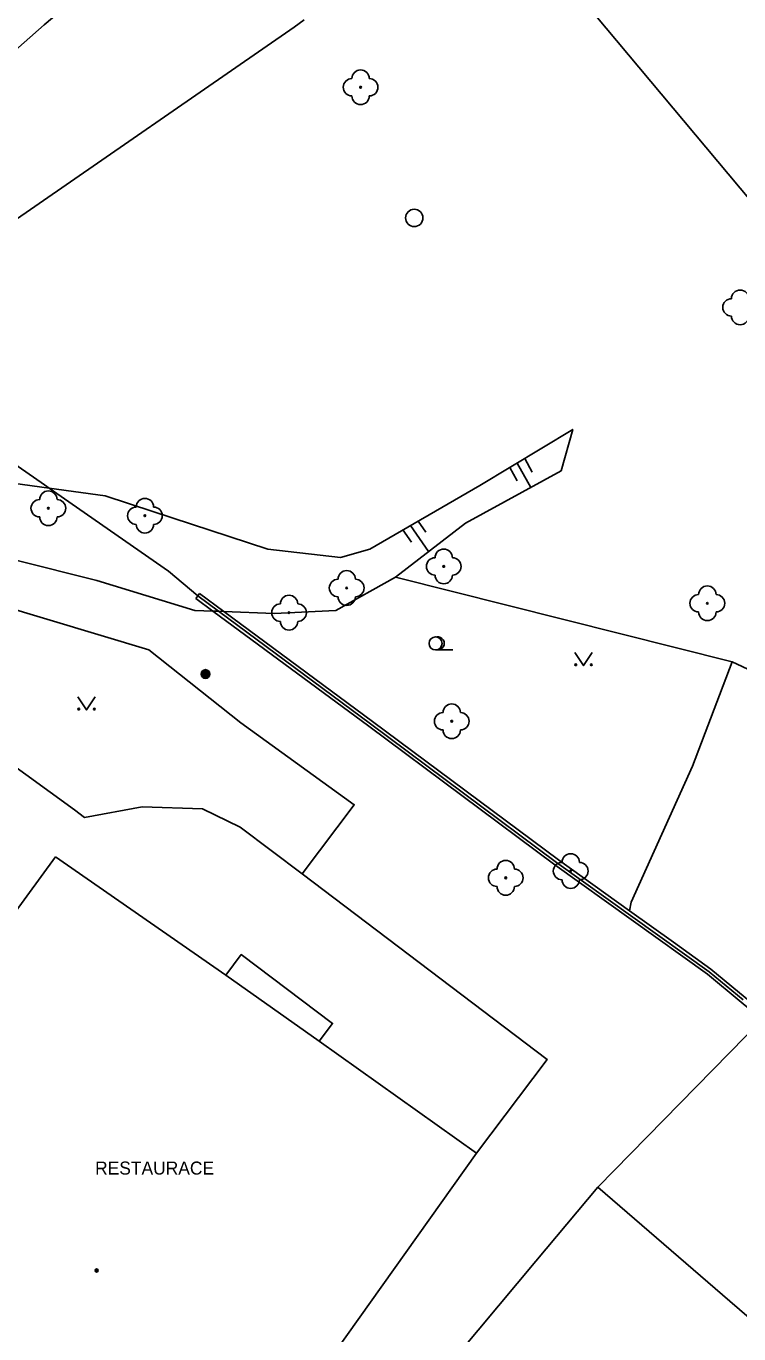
# Model space of a CAD drawing. Extents: x -600391 to -599491, y -1160176 to -1159402.
# Drawn here: x -599836.2 to -599795.1, y -1159894.2 to -1159818.9 of the extents above; entities that cross this region are included whole.
import ezdxf

# ---------------------------------------------------------------- set-up
doc = ezdxf.new("R2010")
doc.units = 0
for name, color, linetype in [('Level 11', 7, 'Continuous'), ('Level 14', 7, 'Continuous'), ('Level 15', 7, 'Continuous'), ('Level 21', 7, 'Continuous'), ('Level 22', 7, 'Continuous'), ('Level 25', 7, 'Continuous'), ('Level 27', 7, 'Continuous'), ('Level 36', 7, 'Continuous'), ('Level 39', 7, 'Continuous'), ('Level 41', 7, 'Continuous'), ('Level 5', 7, 'Continuous'), ('Level 51', 7, 'Continuous'), ('Level 7', 7, 'Continuous')]:
    doc.layers.add(name, color=color, linetype=linetype)

msp = doc.modelspace()

# ---------------------------------------------------------------- linework, layer by layer
at = {"layer": 'Level 11'}
for points in [[(-599804.04, -1159817.47), (-599789.44, -1159805.51), (-599769.22, -1159829.91), (-599783.57, -1159841.92), (-599804.04, -1159817.47)], [(-599865.24, -1159838.25), (-599861.66, -1159836.02), (-599859.95, -1159835.07), (-599858.11, -1159834.54), (-599856.5, -1159834.18), (-599854.92, -1159833.95), (-599853.44, -1159833.59), (-599851.47, -1159833.01), (-599849.04, -1159831.89), (-599847.29, -1159830.99), (-599845.36, -1159829.42), (-599842.98, -1159826.9), (-599841.05, -1159824.61), (-599839.75, -1159822.86), (-599837.95, -1159821.29), (-599835.12, -1159818.82), (-599831.62, -1159815.86), (-599824.79, -1159810.57)], [(-599860.51, -1159842.23), (-599850.29, -1159845.36), (-599840.76, -1159848.43), (-599836.76, -1159849.62), (-599832.08, -1159850.8)], [(-599826.44, -1159852.52), (-599832.08, -1159850.8)], [(-599837.73, -1159852.19), (-599829.1, -1159854.78)], [(-599825.4, -1159852.56), (-599826.44, -1159852.52)], [(-599829.1, -1159854.78), (-599823.8, -1159858.99), (-599817.26, -1159863.7), (-599820.27, -1159867.69)], [(-599840.63, -1159858.74), (-599840.18, -1159859.06), (-599833.38, -1159863.99)], [(-599833.38, -1159863.99), (-599832.79, -1159864.44)], [(-599824.66, -1159873.51), (-599823.77, -1159872.33), (-599818.51, -1159876.29), (-599819.29, -1159877.32)]]:
    msp.add_lwpolyline(points, dxfattribs=at)
at = {"layer": 'Level 14'}
for points in [[(-599805.35, -1159844.49), (-599804.68, -1159842.1), (-599810.03, -1159845.34)], [(-599841.83, -1159844.53), (-599834.83, -1159845.49)], [(-599814.89, -1159850.61), (-599810.86, -1159847.49), (-599805.35, -1159844.49)], [(-599810.03, -1159845.34), (-599816.37, -1159848.99), (-599818.05, -1159849.47), (-599822.25, -1159848.99), (-599828.86, -1159846.83)], [(-599834.83, -1159845.49), (-599831.6, -1159845.93)], [(-599831.6, -1159845.93), (-599828.86, -1159846.83)], [(-599825.09, -1159852.57), (-599825.4, -1159852.56)], [(-599824.77, -1159852.58), (-599825.09, -1159852.57)]]:
    msp.add_lwpolyline(points, dxfattribs=at)
at = {"layer": 'Level 15'}
for points in [[(-599807.45, -1159843.78), (-599807.01, -1159844.57)], [(-599808.31, -1159844.3), (-599807.88, -1159845.06)], [(-599807.88, -1159844.04), (-599807.1, -1159845.44)], [(-599814.03, -1159847.64), (-599812.98, -1159849.13)], [(-599813.59, -1159847.39), (-599813.15, -1159848.01)], [(-599814.46, -1159847.89), (-599813.97, -1159848.59)]]:
    msp.add_lwpolyline(points, dxfattribs=at)
at = {"layer": 'Level 21'}
for points in [[(-599821.88, -1159852.69), (-599818.32, -1159852.53), (-599814.89, -1159850.61)], [(-599795.51, -1159855.47), (-599814.89, -1159850.61)], [(-599821.88, -1159852.69), (-599824.77, -1159852.58)], [(-599795.51, -1159855.47), (-599797.79, -1159861.48), (-599801.31, -1159869.32), (-599801.42, -1159869.81)], [(-599779.66, -1159862.28), (-599784.37, -1159860.73), (-599789.22, -1159858.42), (-599795.51, -1159855.47)]]:
    msp.add_lwpolyline(points, dxfattribs=at)
at = {"layer": 'Level 22'}
for centre in [(-599816.9, -1159822.41), (-599834.88, -1159846.64), (-599829.32, -1159847.07), (-599812.11, -1159849.99), (-599817.7, -1159851.23), (-599796.93, -1159852.11), (-599821.02, -1159852.65), (-599811.65, -1159858.9), (-599808.54, -1159867.91), (-599804.8, -1159867.52)]:
    msp.add_circle(centre, 0.05, dxfattribs=at)
for centre, start, end in [((-599817.4, -1159822.41), 90, 270), ((-599816.9, -1159821.91), 0, 180), ((-599816.4, -1159822.41), 270, 90), ((-599816.9, -1159822.91), 180, 0), ((-599795.04, -1159834.58), 0, 180), ((-599795.54, -1159835.08), 90, 270), ((-599795.04, -1159835.58), 180, 0), ((-599835.38, -1159846.64), 90, 270), ((-599834.88, -1159846.14), 0, 180), ((-599834.38, -1159846.64), 270, 90), ((-599829.32, -1159846.57), 0, 180), ((-599829.82, -1159847.07), 90, 270), ((-599828.82, -1159847.07), 270, 90), ((-599834.88, -1159847.14), 180, 0), ((-599829.32, -1159847.57), 180, 0), ((-599812.11, -1159849.49), 0, 180), ((-599812.61, -1159849.99), 90, 270), ((-599811.61, -1159849.99), 270, 90), ((-599817.7, -1159850.73), 0, 180), ((-599812.11, -1159850.49), 180, 0), ((-599818.2, -1159851.23), 90, 270), ((-599817.2, -1159851.23), 270, 90), ((-599796.93, -1159851.61), 0, 180), ((-599821.52, -1159852.65), 90, 270), ((-599821.02, -1159852.15), 0, 180), ((-599820.52, -1159852.65), 270, 90), ((-599817.7, -1159851.73), 180, 0), ((-599797.43, -1159852.11), 90, 270), ((-599796.43, -1159852.11), 270, 90), ((-599796.93, -1159852.61), 180, 0), ((-599821.02, -1159853.15), 180, 0), ((-599811.65, -1159858.4), 0, 180), ((-599812.15, -1159858.9), 90, 270), ((-599811.15, -1159858.9), 270, 90), ((-599811.65, -1159859.4), 180, 0), ((-599808.54, -1159867.41), 0, 180), ((-599805.3, -1159867.52), 90, 270), ((-599804.8, -1159867.02), 0, 180), ((-599804.3, -1159867.52), 270, 90), ((-599809.04, -1159867.91), 90, 270), ((-599808.04, -1159867.91), 270, 90), ((-599808.54, -1159868.41), 180, 0), ((-599804.8, -1159868.02), 180, 0)]:
    msp.add_arc(centre, 0.5, start, end, dxfattribs=at)
at = {"layer": 'Level 25'}
for radius in [0.25, 0.2, 0.15, 0.1, 0.05]:
    msp.add_circle((-599825.83, -1159856.18), radius, dxfattribs=at)
at = {"layer": 'Level 27'}
msp.add_circle((-599813.81, -1159829.93), 0.5, dxfattribs=at)
at = {"layer": 'Level 36'}
msp.add_line((-599812.58, -1159854.795), (-599811.58, -1159854.795), dxfattribs=at)
for points in [[(-599804.56, -1159854.95), (-599804.06, -1159855.7), (-599803.56, -1159854.95)], [(-599833.18, -1159857.5), (-599832.68, -1159858.25), (-599832.18, -1159857.5)]]:
    msp.add_lwpolyline(points, dxfattribs=at)
for centre, radius in [((-599812.58, -1159854.42), 0.375), ((-599804.51, -1159855.65), 0.05), ((-599803.611, -1159855.65), 0.05), ((-599833.13, -1159858.2), 0.05), ((-599832.231, -1159858.2), 0.05)]:
    msp.add_circle(centre, radius, dxfattribs=at)
msp.add_arc((-599812.455, -1159854.42), 0.375, 260.40593, 99.59407, dxfattribs=at)
at = {"layer": 'Level 39'}
for radius in [0.09, 0.0398]:
    msp.add_circle((-599832.1, -1159890.51), radius, dxfattribs=at)
at = {"layer": 'Level 5'}
for points in [[(-599848.99, -1159886.57), (-599834.47, -1159866.71)], [(-599834.47, -1159866.71), (-599824.66, -1159873.51)], [(-599824.66, -1159873.51), (-599819.29, -1159877.32)], [(-599819.29, -1159877.32), (-599810.23, -1159883.76)], [(-599810.23, -1159883.76), (-599824.46, -1159903.77)]]:
    msp.add_lwpolyline(points, dxfattribs=at)
at = {"layer": 'Level 51'}
for points in [[(-599803.24, -1159885.72), (-599793.77, -1159876.07)], [(-599806.8, -1159889.97), (-599803.24, -1159885.72)], [(-599713.49, -1159963.12), (-599721.48, -1159956.34), (-599756.81, -1159925.79), (-599803.24, -1159885.72)]]:
    msp.add_lwpolyline(points, dxfattribs=at)
at = {"layer": 'Level 7'}
for points in [[(-599837.22, -1159830.34), (-599820.73, -1159818.95)], [(-599820.73, -1159818.95), (-599820.14, -1159818.54)], [(-599834.83, -1159845.49), (-599835.1, -1159845.3), (-599846.98, -1159837.04), (-599840.87, -1159832.88)], [(-599826.28, -1159851.69), (-599827.97, -1159850.26), (-599834.83, -1159845.49)], [(-599826.28, -1159851.69), (-599826.38, -1159851.83)], [(-599826.38, -1159851.83), (-599825.4, -1159852.56)], [(-599826.17, -1159851.55), (-599826.28, -1159851.69)], [(-599826.28, -1159851.69), (-599825.09, -1159852.57)], [(-599826.17, -1159851.55), (-599824.77, -1159852.58)], [(-599825.4, -1159852.56), (-599816.43, -1159859.19), (-599805.72, -1159867.16), (-599796.93, -1159873.45), (-599794.98, -1159875.06), (-599793.77, -1159876.07)], [(-599825.09, -1159852.57), (-599816.33, -1159859.05), (-599805.62, -1159867.02), (-599796.83, -1159873.32), (-599794.87, -1159874.93)], [(-599824.77, -1159852.58), (-599816.22, -1159858.91), (-599805.51, -1159866.88), (-599801.42, -1159869.81)], [(-599832.79, -1159864.44), (-599829.47, -1159863.82), (-599826, -1159863.93), (-599823.83, -1159864.99), (-599820.27, -1159867.69)], [(-599820.27, -1159867.69), (-599806.15, -1159878.37), (-599810.23, -1159883.76)], [(-599801.42, -1159869.81), (-599798.88, -1159871.62)], [(-599798.88, -1159871.62), (-599796.72, -1159873.17), (-599794.76, -1159874.79), (-599789.54, -1159879.14)], [(-599833.09, -1159921.39), (-599806.8, -1159889.97)]]:
    msp.add_lwpolyline(points, dxfattribs=at)

# ---------------------------------------------------------------- texts
at = {"layer": 'Level 41'}
msp.add_text('RESTAURACE', height=0.75, dxfattribs=at).set_placement((-599832.19, -1159884.99))

doc.saveas('drawing.dxf')
